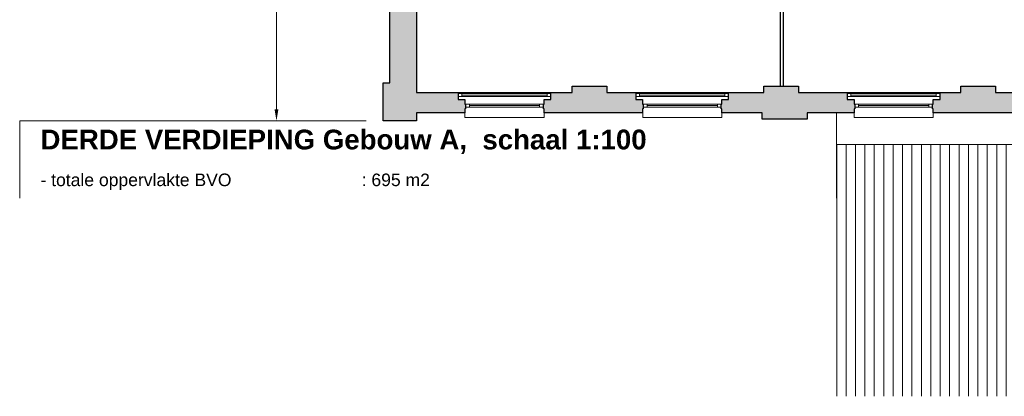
# Model space of a CAD drawing. Header units: millimetres. Extents: x -13022 to 1371524, y -38729 to 632593.
# Tile 343 of 381: x 1147073 to 1162761, y -17768 to -11767. Entities that reach past the tile are written whole.
import ezdxf

# ---------------------------------------------------------------- set-up
doc = ezdxf.new("R2010")
doc.units = ezdxf.units.MM
doc.header["$LTSCALE"] = 35
doc.linetypes.add('DASHED', pattern=[200, 100, -100])
for name, color, linetype in [('A LIJN 7', 7, 'Continuous'), ('LAYER102', 1, 'Continuous'), ('LAYER111', 7, 'Continuous'), ('LAYER22', 7, 'Continuous'), ('LAYER27', 7, 'Continuous'), ('LAYER28', 7, 'Continuous'), ('LAYER30', 7, 'Continuous')]:
    doc.layers.add(name, color=color, linetype=linetype)
doc.styles.get("Standard").update_dxf_attribs({"font": 'simplex.shx'})
doc.dimstyles.new('~R----C~', dxfattribs={"dimtxt": 162, "dimasz": 180, "dimexe": 0.18, "dimexo": 0.0625, "dimgap": 16.2, "dimtad": 1, "dimdec": 0, "dimzin": 0, "dimdsep": 46, "dimtxsty": 'Standard', "dimcen": 0.09, "dimse1": 1, "dimse2": 1, "dimclrd": 7, "dimadec": 0, "dimazin": 0, "dimtfac": 1, "dimtdec": 4, "dimtmove": 0, "dimatfit": 3, "dimfxl": 1, "dimtolj": 1, "dimtzin": 0, "dimlwd": 13, "dimarcsym": 0})

# ---------------------------------------------------------------- blocks, each defined once
blk = doc.blocks.new('*D217')
at = {"layer": 'Defpoints', "color": 0, "linetype": 'Continuous', "transparency": 16777216}
for p in [(1151164, -1302), (1152863, -1302), (1152863, -13378)]:
    blk.add_point(p, dxfattribs=at)
at = {"layer": 'LAYER102', "color": 7, "linetype": 'Continuous', "lineweight": 13, "transparency": 16777216}
blk.add_line((1151164, -13198), (1151164, -1482), dxfattribs=at)
at = {"layer": 'LAYER102', "color": 7, "linetype": 'Continuous', "transparency": 16777216}
for points in [[(1151134, -1482), (1151194, -1482), (1151164, -1302)], [(1151134, -13198), (1151194, -13198), (1151164, -13378)]]:
    blk.add_solid(points, dxfattribs=at)
at = {"layer": 'LAYER102', "color": 0, "linetype": 'Continuous', "transparency": 16777216, "insert": (1151067, -7340), "char_height": 162, "attachment_point": 5, "rotation": 90}
blk.add_mtext('\\A1;12077', dxfattribs=at)

msp = doc.modelspace()

# ---------------------------------------------------------------- hatches: boundary and pattern name
at = {"layer": 'LAYER111', "linetype": 'Continuous', "lineweight": 5}
for points in [[(1154167.402, -13251.679), (1153397.809, -13251.679), (1153397.84, -13378.336), (1152862.84, -13378.336), (1152862.809, -12771.695), (1152972.809, -12771.695), (1152972.84, -11206.664), (1153027.809, -11206.695), (1153027.809, -11196.679), (1153112.809, -11196.679), (1153112.809, -11206.664), (1153187.809, -11206.664), (1153187.809, -11316.648), (1153397.809, -11316.648), (1153397.809, -12926.695), (1154057.309, -12926.695), (1154057.309, -13036.679), (1154167.309, -13036.679), (1154167.309, -13111.679), (1154177.246, -13111.679), (1154177.246, -13186.679), (1154167.402, -13186.679)], [(1155427.309, -13251.679), (1155427.309, -13186.679), (1155417.309, -13186.679), (1155417.309, -13111.695), (1155427.246, -13111.679), (1155427.246, -13036.679), (1155537.246, -13036.679), (1155537.246, -12926.695), (1155876.809, -12926.695), (1155876.809, -12826.679), (1156426.809, -12826.679), (1156426.809, -12926.695), (1156888.809, -12926.695), (1156888.809, -13036.679), (1156998.809, -13036.679), (1156998.809, -13111.679), (1157008.809, -13111.695), (1157008.809, -13186.679), (1156998.809, -13186.679), (1156998.809, -13251.695)], [(1158258.84, -13251.679), (1158258.746, -13186.679), (1158248.746, -13186.679), (1158248.871, -13111.664), (1158258.746, -13111.679), (1158258.746, -13036.679), (1158368.809, -13036.679), (1158368.809, -12926.695), (1158931.809, -12926.695), (1158931.809, -12826.695), (1159481.809, -12826.695), (1159481.809, -12926.695), (1160257.809, -12926.695), (1160257.809, -13036.679), (1160367.809, -13036.679), (1160367.809, -13111.679), (1160377.746, -13111.695), (1160377.809, -13186.679), (1160367.746, -13186.679), (1160367.902, -13251.679), (1159619.809, -13251.679), (1159619.809, -13351.679), (1158904.809, -13351.679), (1158904.809, -13251.679)], [(1161627.84, -13251.679), (1161627.84, -13186.679), (1161617.84, -13186.679), (1161617.84, -13111.695), (1161627.777, -13111.679), (1161627.777, -13036.695), (1161737.777, -13036.695), (1161737.777, -12926.695), (1162070.059, -12926.695), (1162070.059, -12826.679), (1162620.059, -12826.679), (1162620.059, -12926.695), (1162952.559, -12926.664), (1162952.559, -13036.664), (1163062.559, -13036.664), (1163062.559, -13111.664), (1163072.559, -13111.664), (1163072.559, -13186.648), (1163062.559, -13186.648), (1163062.559, -13251.664)]]:
    msp.add_hatch(color=254, dxfattribs=at).paths.add_polyline_path(points, flags=0)
at = {"layer": 'LAYER27', "linetype": 'Continuous', "lineweight": 13}
h = msp.add_hatch(dxfattribs=at)
h.set_pattern_fill("~A--G'+~", style=0, pattern_type=0)
h.set_pattern_definition([(90, (1160089.81, -17767.77), (-150, 9e-15), [])])
h.paths.add_polyline_path([(1160089.809, -17767.773), (1160089.84, -13757.679), (1219653.309, -13757.679), (1219653.309, -17767.773)], flags=0)

# ---------------------------------------------------------------- linework, layer by layer
at = {"layer": 'A LIJN 7', "ltscale": 0.1}
for p, q in [((1159189.527, -11314.82), (1159189.527, -12826.742)), ((1159239.527, -11314.773), (1159239.527, -12826.695))]:
    msp.add_line(p, q, dxfattribs=at)
at = {"layer": 'LAYER22', "color": 7, "linetype": 'Continuous', "lineweight": 18}
for points in [[(1154057.309, -12926.695), (1155537.246, -12926.695)], [(1156888.809, -12926.695), (1158368.809, -12926.695)], [(1160257.809, -12926.695), (1161737.809, -12926.695)], [(1154167.402, -13251.679), (1154167.402, -13326.679), (1155427.34, -13326.679), (1155427.34, -13251.679)], [(1156998.902, -13251.679), (1156998.902, -13326.679), (1158258.84, -13326.679), (1158258.84, -13251.679)], [(1160089.84, -13251.695), (1160089.84, -14611.351)], [(1160367.902, -13251.679), (1160367.902, -13326.679), (1161627.84, -13326.679), (1161627.84, -13251.679)], [(1147072.84, -14611.351), (1147072.84, -13378.336), (1152590.809, -13378.336)], [(1160089.84, -13757.679), (1219653.309, -13757.679)]]:
    msp.add_lwpolyline(points, dxfattribs=at)
at = {"layer": 'LAYER22', "color": 7, "linetype": 'DASHED', "lineweight": 18}
for points in [[(1154057.309, -12926.695), (1155537.246, -12926.695)], [(1156888.809, -12926.695), (1158368.809, -12926.695)], [(1160257.809, -12926.695), (1161737.809, -12926.695)], [(1154167.402, -13251.679), (1154167.402, -13326.679), (1155427.34, -13326.679), (1155427.34, -13251.679)], [(1156998.902, -13251.679), (1156998.902, -13326.679), (1158258.84, -13326.679), (1158258.84, -13251.679)], [(1160089.84, -13251.695), (1160089.84, -14611.351)], [(1160367.902, -13251.679), (1160367.902, -13326.679), (1161627.84, -13326.679), (1161627.84, -13251.679)], [(1147072.84, -14611.351), (1147072.84, -13378.336), (1152590.809, -13378.336)], [(1160089.84, -13757.679), (1219653.309, -13757.679)]]:
    msp.add_lwpolyline(points, dxfattribs=at)
at = {"layer": 'LAYER28', "color": 7, "linetype": 'Continuous', "lineweight": 25}
for points in [[(1154167.402, -13251.679), (1153397.809, -13251.679), (1153397.84, -13378.336), (1152862.84, -13378.336), (1152862.809, -12771.695), (1152972.809, -12771.695), (1152972.84, -11206.664), (1153027.809, -11206.695), (1153027.809, -11196.679), (1153112.809, -11196.679), (1153112.809, -11206.664), (1153187.809, -11206.664), (1153187.809, -11316.648), (1153397.809, -11316.648), (1153397.809, -12926.695), (1154057.309, -12926.695), (1154057.309, -13036.679), (1154167.309, -13036.679), (1154167.309, -13111.679), (1154177.246, -13111.679), (1154177.246, -13186.679), (1154167.402, -13186.679)], [(1155427.309, -13251.679), (1155427.309, -13186.679), (1155417.309, -13186.679), (1155417.309, -13111.695), (1155427.246, -13111.679), (1155427.246, -13036.679), (1155537.246, -13036.679), (1155537.246, -12926.695), (1155876.809, -12926.695), (1155876.809, -12826.679), (1156426.809, -12826.679), (1156426.809, -12926.695), (1156888.809, -12926.695), (1156888.809, -13036.679), (1156998.809, -13036.679), (1156998.809, -13111.679), (1157008.809, -13111.695), (1157008.809, -13186.679), (1156998.809, -13186.679), (1156998.809, -13251.695)], [(1158258.84, -13251.679), (1158258.746, -13186.679), (1158248.746, -13186.679), (1158248.871, -13111.664), (1158258.746, -13111.679), (1158258.746, -13036.679), (1158368.809, -13036.679), (1158368.809, -12926.695), (1158931.809, -12926.695), (1158931.809, -12826.695), (1159481.809, -12826.695), (1159481.809, -12926.695), (1160257.809, -12926.695), (1160257.809, -13036.679), (1160367.809, -13036.679), (1160367.809, -13111.679), (1160377.746, -13111.695), (1160377.809, -13186.679), (1160367.746, -13186.679), (1160367.902, -13251.679), (1159619.809, -13251.679), (1159619.809, -13351.679), (1158904.809, -13351.679), (1158904.809, -13251.679)], [(1161627.84, -13251.679), (1161627.84, -13186.679), (1161617.84, -13186.679), (1161617.84, -13111.695), (1161627.777, -13111.679), (1161627.777, -13036.695), (1161737.777, -13036.695), (1161737.777, -12926.695), (1162070.059, -12926.695), (1162070.059, -12826.679), (1162620.059, -12826.679), (1162620.059, -12926.695), (1162952.559, -12926.664), (1162952.559, -13036.664), (1163062.559, -13036.664), (1163062.559, -13111.664), (1163072.559, -13111.664), (1163072.559, -13186.648), (1163062.559, -13186.648), (1163062.559, -13251.664)]]:
    msp.add_lwpolyline(points, close=True, dxfattribs=at)
at = {"layer": 'LAYER30', "color": 7, "linetype": 'Continuous', "lineweight": 18}
for points in [[(1154117.309, -12943.508), (1154057.309, -12943.508), (1154057.309, -12993.508), (1154117.309, -12993.508)], [(1155537.277, -12943.508), (1155477.277, -12943.508), (1155477.277, -12993.508), (1155537.277, -12993.508)], [(1156948.809, -12943.508), (1156888.809, -12943.508), (1156888.809, -12993.508), (1156948.809, -12993.508)], [(1158368.777, -12943.508), (1158308.777, -12943.508), (1158308.777, -12993.508), (1158368.777, -12993.508)], [(1160317.809, -12943.508), (1160257.809, -12943.508), (1160257.809, -12993.508), (1160317.809, -12993.508)], [(1161737.777, -12943.508), (1161677.777, -12943.508), (1161677.777, -12993.508), (1161737.777, -12993.508)], [(1154177.402, -13161.664), (1154237.402, -13161.664), (1154237.402, -13111.664), (1154177.402, -13111.664)], [(1155357.402, -13161.664), (1155417.402, -13161.664), (1155417.402, -13111.664), (1155357.402, -13111.664)], [(1157008.902, -13161.664), (1157068.902, -13161.664), (1157068.902, -13111.664), (1157008.902, -13111.664)], [(1158188.902, -13161.664), (1158248.902, -13161.664), (1158248.902, -13111.664), (1158188.902, -13111.664)], [(1160377.902, -13161.664), (1160437.902, -13161.664), (1160437.902, -13111.664), (1160377.902, -13111.664)], [(1161557.902, -13161.664), (1161617.902, -13161.664), (1161617.902, -13111.664), (1161557.902, -13111.664)]]:
    msp.add_lwpolyline(points, close=True, dxfattribs=at)
for points in [[(1155477.277, -12943.508), (1154117.309, -12943.508)], [(1155477.277, -12968.508), (1154117.309, -12968.508)], [(1155477.277, -12993.508), (1154117.309, -12993.508)], [(1158308.777, -12943.508), (1156948.809, -12943.508)], [(1158308.777, -12968.508), (1156948.809, -12968.508)], [(1158308.777, -12993.508), (1156948.809, -12993.508)], [(1161677.777, -12943.508), (1160317.809, -12943.508)], [(1161677.777, -12968.508), (1160317.809, -12968.508)], [(1161677.777, -12993.508), (1160317.809, -12993.508)], [(1154237.402, -13111.664), (1155357.402, -13111.664)], [(1154237.402, -13136.664), (1155357.402, -13136.664)], [(1154237.402, -13161.664), (1155357.402, -13161.664)], [(1157068.902, -13111.664), (1158188.902, -13111.664)], [(1157068.902, -13136.664), (1158188.902, -13136.664)], [(1157068.902, -13161.664), (1158188.902, -13161.664)], [(1160437.902, -13111.664), (1161557.902, -13111.664)], [(1160437.902, -13136.664), (1161557.902, -13136.664)], [(1160437.902, -13161.664), (1161557.902, -13161.664)]]:
    msp.add_lwpolyline(points, dxfattribs=at)

# ---------------------------------------------------------------- texts
at = {"layer": 'LAYER102', "color": 7, "linetype": 'Continuous', "lineweight": 0, "insert": (1147403.97, -14479.351), "char_height": 315, "attachment_point": 7, "line_spacing_factor": 1.333333}
msp.add_mtext('{\\fArial|b1|i0|c0|p34;DERDE VERDIEPING Gebouw A,  schaal 1:100\\fArial|b0|i0|c0|p34;\\H0.63492x;\\P- totale oppervlakte BVO^I^I : 695 m2}', dxfattribs=at)

# ---------------------------------------------------------------- dimensions: what is measured, and where the dimension line sits
at = {"layer": 'LAYER102', "color": 7, "linetype": 'Continuous'}
dim = msp.add_linear_dim(base=(1151163.809, -1301.695), p1=(1152862.84, -13378.351), p2=(1152862.809, -1301.695), angle=90, dimstyle='~R----C~', dxfattribs=at)
dim.commit()
dim.dimension.update_dxf_attribs({"geometry": '*D217', "text_midpoint": (1151066.609, -7340.023)})

doc.saveas('drawing.dxf')
